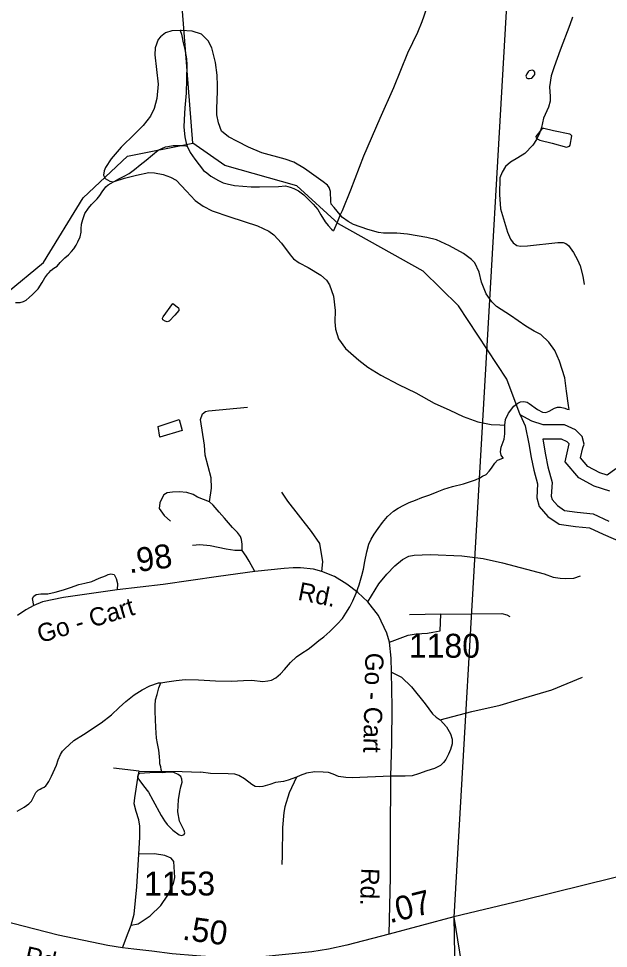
# Model space of a CAD drawing. Extents: x 2082433 to 2279600, y 546599 to 755198.
# Drawn here: x 2178234 to 2181315, y 601301 to 606161 of the extents above; entities that cross this region are included whole.
import ezdxf

# ---------------------------------------------------------------- set-up
doc = ezdxf.new("R2010")
doc.units = 0
for name, color, linetype in [('Exist Boundary Political Fire Districts', 7, 'Continuous'), ('Exist Hydrographic Buffer Line', 7, 'Continuous'), ('Exist Hydrographic Creek Single Shore', 7, 'Continuous'), ('Exist Hydrographic Lake Shore', 7, 'Continuous'), ('Exist Hydrographic Misc Water Feature', 7, 'Continuous'), ('Exist Road Non-System Type 51', 7, 'Continuous'), ('Exist Road Secondary Mileage Hundredths English Label', 7, 'Continuous'), ('Exist Road Secondary Type 51 Attributed', 7, 'Continuous'), ('Exist Road Secondary Type 51 Label', 7, 'Continuous'), ('Exist Road Secondary Type 51 Number Label', 7, 'Continuous')]:
    doc.layers.add(name, color=color, linetype=linetype)

msp = doc.modelspace()

# ---------------------------------------------------------------- linework, layer by layer
at = {"layer": 'Exist Boundary Political Fire Districts'}
msp.add_lwpolyline([(2181947.3, 592579.9), (2180509.9, 601464.6), (2180791.4, 606351.5)], dxfattribs=at)
at = {"layer": 'Exist Hydrographic Buffer Line'}
msp.add_lwpolyline([(2181322.6, 603691), (2181241.3, 603716.4), (2181160.2, 603760), (2181088.7, 603844.9), (2181110, 603938.3), (2181100.3, 603947.9), (2181070.1, 603961.8), (2181026.8, 603961.8), (2180971.9, 603961.8), (2180973.8, 603952.5), (2180985.7, 603881.1), (2180999.3, 603817.7), (2181021.2, 603735.8), (2181016.4, 603664), (2181020.8, 603647.3), (2181048.4, 603615.3), (2181085.5, 603590.1), (2181152.7, 603580.7), (2181235.7, 603572.4), (2181318, 603534)], dxfattribs=at)
at = {"layer": 'Exist Hydrographic Creek Single Shore'}
for points in [[(2179144, 605510.3), (2179090.1, 606200.3), (2179056.1, 606309.2), (2178922, 606482.5), (2178788.1, 606580.3), (2178604.9, 606639.8)], [(2180854.7, 604089.3), (2180784.1, 604276.5), (2180532, 604658.9), (2180348.1, 604839.8), (2179905, 605088.2), (2179687, 605286.1), (2179310.9, 605392.1), (2179144, 605510.3)]]:
    msp.add_lwpolyline(points, dxfattribs=at)
at = {"layer": 'Exist Hydrographic Lake Shore'}
msp.add_lwpolyline([(2181354.1, 603807.3), (2181308.7, 603773.9), (2181270.5, 603785.8), (2181208.4, 603819.3), (2181170.1, 603864.7), (2181182.1, 603917.3), (2181189.3, 603936.4), (2181177.3, 603977), (2181143.8, 604010.5), (2181086.5, 604036.8), (2181026.8, 604036.8), (2180974.2, 604036.8), (2180914.4, 604055.9), (2180854.7, 604089.3), (2180881, 604032), (2180900.1, 603938.8), (2180912, 603867.1), (2180926.4, 603800.2), (2180945.5, 603728.5), (2180940.7, 603656.8), (2180952.7, 603611.4), (2180998.1, 603558.8), (2181057.8, 603518.2), (2181143.8, 603506.2), (2181215.5, 603499.1), (2181287.2, 603465.6), (2181392.4, 603420.2)], dxfattribs=at)
at = {"layer": 'Exist Hydrographic Misc Water Feature'}
for points in [[(2180443.5, 606408.4), (2180439.2, 606400.2), (2180431.4, 606368.5), (2180417.4, 606334.1), (2180405.5, 606306.3), (2180390, 606268.1), (2180374, 606234), (2180360.2, 606200), (2180350.4, 606173.9), (2180340.7, 606143.7), (2180317, 606087.7), (2180265.7, 605979.5), (2180192.7, 605799.1), (2180121.7, 605638.7), (2180036.4, 605442.3), (2179968, 605264), (2179924.5, 605155.8), (2179914.4, 605135.9)], [(2179077.2, 606098.6), (2179035.2, 606096.4), (2179001.1, 606086.5), (2178975.7, 606066.1), (2178963.6, 606052.1), (2178947.8, 606008.3), (2178946, 605972), (2178963.2, 605818.1), (2178955.4, 605742.3), (2178941.9, 605690), (2178923.8, 605650.1), (2178884.3, 605601.7), (2178840.4, 605557.7), (2178769.2, 605489.4), (2178717.6, 605427), (2178687.6, 605382.9), (2178681.7, 605364.7), (2178678, 605343), (2178686, 605324.7), (2178710.2, 605310.9), (2178730.3, 605307.1)], [(2179914.4, 605135.9), (2179882.5, 605173.5), (2179866.3, 605191.4), (2179864.4, 605205.5), (2179864, 605257.4), (2179855.6, 605277.4), (2179847.8, 605289.5), (2179825.7, 605307.4), (2179727, 605376.7), (2179671, 605410.3), (2179627, 605426.3), (2179505, 605459.3), (2179434.6, 605489), (2179378.4, 605518.6), (2179330.5, 605542.4), (2179294.4, 605572.3), (2179278.2, 605616), (2179269.8, 605657.9), (2179269.8, 605689.9), (2179273, 605781.9), (2179272.6, 605809.9), (2179270.6, 605865.8), (2179262.4, 605931.9), (2179243.9, 606007.7), (2179223.6, 606043.6), (2179189.2, 606079.3), (2179141.2, 606095), (2179083.2, 606098.9), (2179077.2, 606098.6)], [(2179077.2, 606098.6), (2179085.8, 606078.6), (2179094.2, 606034.8), (2179102.2, 605999.1), (2179110.4, 605950.8), (2179112.3, 605918.9), (2179111, 605844.9), (2179109.4, 605770.9), (2179101.8, 605695), (2179098.3, 605633.1), (2179097.9, 605593), (2179102.8, 605543.2), (2179108.6, 605509.1), (2179114.9, 605493.1)], [(2180896.2, 605883), (2180888.2, 605871.2), (2180884.1, 605859.2), (2180888.4, 605848.9), (2180894, 605847.2), (2180902.2, 605847.2), (2180914.5, 605849.4), (2180926.2, 605861.4), (2180930.1, 605869.3), (2180929.9, 605881.1), (2180925.8, 605887.4), (2180918, 605891.4), (2180910, 605889), (2180902, 605887), (2180896.2, 605883)], [(2181021.9, 605509.9), (2181096.2, 605488.6), (2181111.9, 605494.3), (2181116, 605498.6), (2181123.6, 605548.5), (2181117.7, 605554.3), (2181113.8, 605556.5), (2181027.5, 605574), (2180977.6, 605585.6), (2180971.7, 605585.7), (2180963.7, 605579.5), (2180936.2, 605543.6), (2180937.6, 605537.7), (2180939.9, 605533.7), (2180957.7, 605525.7), (2181021.9, 605509.9)], [(2174786.8, 604093), (2175188.9, 603747), (2175458, 603380.7), (2175783, 603400.4), (2175948.9, 603443), (2176123, 603560.8), (2176231, 603683.2), (2176353.9, 603900.5), (2176727.1, 604247.2), (2176816.9, 604504.6), (2176924.9, 604597.5), (2177191.9, 604615), (2177491.9, 604549.9), (2177750.1, 604584.1), (2177966, 604710.9), (2178173.9, 604729.6), (2178365, 604886.5), (2178570.9, 605223.4), (2178803, 605441.8), (2179144, 605510.3)], [(2178730.3, 605307.1), (2178733.3, 605308.8), (2178757.9, 605323.1), (2178785.8, 605337.6), (2178811.7, 605351.5), (2178839.6, 605371.7), (2178869.7, 605395.9), (2178899.6, 605420.2), (2178933.3, 605448.4), (2178963, 605472.3), (2178985.1, 605484.3), (2179000.9, 605490.5), (2179012.8, 605492.7), (2179041.1, 605496.9), (2179067.2, 605497.1), (2179098.9, 605497.1), (2179114.9, 605493.1)], [(2179114.9, 605493.1), (2179130.9, 605461.5), (2179155.1, 605425.4), (2179177.3, 605395.7), (2179199.4, 605367.6), (2179217.5, 605353.9), (2179237.8, 605337.8), (2179277.5, 605314), (2179301.9, 605302.2), (2179323.9, 605296.4), (2179362.2, 605288.6), (2179405.7, 605284.9), (2179448.2, 605281.4), (2179492, 605281.6), (2179591.9, 605284), (2179628, 605286.2), (2179652, 605280.2), (2179671.9, 605272.3), (2179695.9, 605260.5), (2179724.2, 605238.9), (2179745.9, 605216.9), (2179772.3, 605191), (2179796.5, 605163), (2179812.7, 605135.4), (2179834.7, 605099.2), (2179851.1, 605079.3), (2179868.9, 605059.6), (2179879.2, 605051.6)], [(2178730.3, 605307.1), (2178733.3, 605308.8), (2178788.1, 605327.5), (2178850, 605341.7), (2178913.6, 605356), (2178943.9, 605354.3), (2178989.7, 605346.6), (2179027.4, 605332.7), (2179057.9, 605316.8), (2179110.4, 605259.4), (2179156.6, 605209.4), (2179198.8, 605179.9), (2179244.9, 605155.9), (2179337, 605124.5), (2179481.4, 605077.2), (2179541.2, 605049.9), (2179566.9, 605029.8), (2179607.7, 604986.3), (2179652.2, 604926.5), (2179670.2, 604904.7), (2179700, 604884.8), (2179746.3, 604859.1), (2179812.3, 604819.5), (2179842.5, 604793.5), (2179858.5, 604769.6), (2179879.2, 604709.7), (2179887.2, 604635.9), (2179885.7, 604576.1), (2179890, 604538.1), (2179906, 604486.2), (2179942.3, 604436.1), (2180011.2, 604374.7), (2180059.2, 604339), (2180127.1, 604297.5), (2180219.1, 604247.9), (2180309.8, 604204.6), (2180405.7, 604151.2), (2180486.1, 604113.5), (2180556.3, 604081.8), (2180632.5, 604052.5), (2180702.5, 604038.6), (2180748.4, 604036.9), (2180774.4, 604035)], [(2178218, 604676.4), (2178241.8, 604676.4), (2178259.9, 604682.7), (2178273.6, 604688.6), (2178289.6, 604702.9), (2178307.4, 604718.8), (2178321.4, 604732.9), (2178335.5, 604749.1), (2178357.1, 604781.1), (2178370.8, 604805.4), (2178386.8, 604827.3), (2178393, 604833.3), (2178402.6, 604843.6), (2178418.8, 604855.7), (2178434.8, 604867.5), (2178450.6, 604885.8), (2178476.2, 604909.9), (2178494.2, 604925.8), (2178510.4, 604944.1), (2178522.1, 604958.1), (2178534, 604976.2), (2178543.9, 604994.2), (2178555.8, 605020.3), (2178561.5, 605044.2), (2178561.5, 605062), (2178563.4, 605086.1), (2178569.1, 605110.4), (2178580.8, 605142.3), (2178598.6, 605170.4), (2178614.4, 605188.7), (2178630.8, 605204.5), (2178644.6, 605218.7), (2178658.7, 605236.8), (2178670.6, 605254.8), (2178690.1, 605280.7), (2178702.2, 605291), (2178718.2, 605301.2), (2178730.3, 605307.1)], [(2179914.4, 605135.9), (2179896.8, 605091.9), (2179879.2, 605051.6)], [(2181109.9, 604117), (2181106, 604139.1), (2181097, 604213), (2181086.9, 604282.7), (2181060.3, 604370.7), (2181034.4, 604426.5), (2181003.9, 604470.4), (2180961.6, 604510), (2180927.6, 604527.8), (2180883.3, 604553.5), (2180802.9, 604609), (2180731, 604656.8), (2180707, 604680.3), (2180676.4, 604722.3), (2180652, 604782.3), (2180639.7, 604836.1), (2180618, 604884), (2180599.7, 604901.7), (2180557.5, 604933.7), (2180484.9, 604973.1), (2180417, 605004.8), (2180367.2, 605016.4), (2180265.1, 605033.8), (2180209.1, 605039.4), (2180172.8, 605039.2), (2180141, 605039.2), (2180114.8, 605043.1), (2180058.8, 605058.5), (2179982.7, 605084.2), (2179954.8, 605100.2), (2179926.9, 605121.8), (2179914.4, 605135.9)], [(2179049.9, 604611.1), (2179020, 604579.2), (2179010, 604575), (2178999.9, 604578.9), (2178988.2, 604586.8), (2178986.2, 604594.8), (2178989.9, 604602.7), (2179039.7, 604671.1), (2179069.4, 604649.1), (2179071.5, 604641.1), (2179071.9, 604635.4), (2179049.9, 604611.1)], [(2180841.5, 604151.5), (2180855.6, 604157.4), (2180873.5, 604159.6), (2180889.9, 604155.5), (2180901.6, 604149.7), (2180944, 604118.1), (2180970, 604104), (2180988.1, 604102.1), (2181006.1, 604108.4), (2181033.8, 604124.4), (2181049.6, 604130.5), (2181065.4, 604130.6), (2181087.7, 604124.8), (2181100.1, 604118.9), (2181109.9, 604117)], [(2180774.4, 604035), (2180778.3, 604065.3), (2180792.5, 604099.3), (2180821.8, 604135.4), (2180841.5, 604151.5)], [(2179089.3, 604007.4), (2178971.4, 603972.9), (2178963.2, 604028.9), (2179073.1, 604065.4), (2179089.3, 604007.4)], [(2180767.5, 603865), (2180763.6, 603867.2), (2180755.4, 603879), (2180751.1, 603897), (2180755.2, 603921.2), (2180770.9, 603963), (2180774.4, 603991.3), (2180774.2, 604031), (2180774.4, 604035)], [(2178976.7, 602689.3), (2179008.5, 602693.9), (2179056.7, 602702), (2179104.5, 602706.1), (2179174.4, 602704.5), (2179262.4, 602698.9), (2179346.2, 602697.6), (2179408.2, 602702), (2179452.5, 602702.3), (2179510.7, 602696.7), (2179536.5, 602698.9), (2179554.6, 602702.6), (2179578.4, 602714.9), (2179602.1, 602735.2), (2179623.9, 602759.1), (2179654.2, 602795.5), (2179685.6, 602825.6), (2179713.7, 602843.6), (2179747.5, 602865.7), (2179771.3, 602884), (2179802.9, 602910.1), (2179828.7, 602930.1), (2179860.7, 602956.5), (2179900.7, 602996.7), (2179926.5, 603024.8), (2179944, 603053), (2179964.1, 603086.8), (2179979.9, 603116.9), (2179997.5, 603157.2), (2180013.3, 603201.1), (2180027.2, 603249.2), (2180035, 603283.4), (2180042.6, 603323.2), (2180052.6, 603373.2), (2180063.9, 603413.2), (2180076.4, 603439.3), (2180092.2, 603465.4), (2180111.7, 603495.7), (2180135.3, 603527.7), (2180161.5, 603557.8), (2180193.1, 603586), (2180217.1, 603602.2), (2180246.8, 603618.4), (2180274.7, 603632.4), (2180306.9, 603644.6), (2180340.9, 603656.9), (2180382.8, 603670.9), (2180420.3, 603687.5), (2180456.2, 603701.5), (2180500.3, 603715.9), (2180557.9, 603729.9), (2180620.4, 603750.5), (2180644.2, 603760.3), (2180658, 603768.8), (2180676.2, 603778.6), (2180692, 603794.9), (2180703.7, 603811), (2180721.5, 603837), (2180735.3, 603853.2), (2180745.7, 603856.9), (2180767.5, 603865)], [(2178226.9, 602017.5), (2178262.9, 602039.6), (2178286.9, 602055.9), (2178300.7, 602070), (2178310.5, 602088), (2178324.1, 602116), (2178336.4, 602127.9), (2178346.2, 602134.1), (2178356.2, 602138.3), (2178368.3, 602144.2), (2178376.1, 602150.3), (2178381.7, 602158.4), (2178391.9, 602174.2), (2178405.7, 602200.5), (2178431.5, 602258.7), (2178441.3, 602286.8), (2178453.2, 602314.7), (2178463.1, 602332.7), (2178474.8, 602344.6), (2178522.5, 602386.9), (2178572.4, 602419.5), (2178592.5, 602431.5), (2178625.9, 602453.6), (2178666.1, 602480), (2178719.4, 602522.2), (2178759.4, 602560.4), (2178793.4, 602590.6), (2178837.3, 602626.9), (2178878.9, 602653), (2178918.9, 602672.9), (2178964.6, 602689.6), (2178976.7, 602689.3)], [(2178983.5, 602219.5), (2178979, 602235.6), (2178977.1, 602249.7), (2178971.2, 602265.5), (2178971, 602279.8), (2178970.8, 602303.7), (2178966.7, 602337.6), (2178960.3, 602371.5), (2178954.4, 602399.5), (2178952.3, 602427.4), (2178950.1, 602455.3), (2178949.9, 602497.5), (2178947.6, 602539.2), (2178947.4, 602571.3), (2178949.1, 602599.4), (2178957.3, 602627.4), (2178966.9, 602663.2), (2178976.7, 602689.3)], [(2178983.5, 602219.5), (2178945.4, 602219.6), (2178865.6, 602215.1), (2178857.4, 602207), (2178855.8, 602197.1), (2178861.9, 602183.2), (2178885.9, 602151.1), (2178912.1, 602117.1), (2178936.1, 602075.4), (2178978.6, 601996), (2178996.4, 601967.8), (2179011, 601948.1), (2179039.3, 601918.3), (2179073.1, 601894.5), (2179087.3, 601890.4), (2179099.4, 601896.7), (2179103.3, 601904.6), (2179098.9, 601916.6), (2179075, 601966.4), (2179066.3, 602014.4), (2179070, 602078.3), (2179075.8, 602120.4), (2179081.9, 602146.3), (2179087.7, 602170.6), (2179087.3, 602186.4), (2179081.5, 602200.2), (2179067.4, 602210.1), (2179045.2, 602219.9), (2179019.2, 602221.8), (2178983.5, 602219.5)]]:
    msp.add_lwpolyline(points, dxfattribs=at)
at = {"layer": 'Exist Road Non-System Type 51'}
for p, q in [((2180440, 603048.2), (2180276.1, 603044.9)), ((2180436.7, 602961.3), (2180440, 603048.2)), ((2178863.4, 602227.4), (2178730.3, 602242.8))]:
    msp.add_line(p, q, dxfattribs=at)
for points in [[(2181127.8, 606168.6), (2181114.4, 606128.3), (2181063.9, 605995.3), (2181031.9, 605908.1), (2181016.4, 605861.7), (2181008.2, 605804), (2181011.3, 605753.4), (2181011.3, 605728.7), (2181002, 605697.7), (2180976.2, 605640), (2180964.9, 605591.5), (2180954.6, 605561.6), (2180939.1, 605529.6), (2180920.5, 605499.7), (2180878.2, 605454.8), (2180841.1, 605432.1), (2180804, 605410.5), (2180778.2, 605387.8), (2180760.6, 605357.9), (2180748.3, 605327.9), (2180746.2, 605241.8), (2180751.4, 605166.5), (2180787.5, 605043.8), (2180804, 605007.7), (2180817.4, 604989.1), (2180835.9, 604974.7), (2180856.6, 604971.6), (2180891.6, 604972.6), (2181051.5, 604991.2), (2181079.4, 604990.2), (2181092.8, 604986), (2181106.2, 604974.7), (2181132, 604937.5), (2181153.6, 604900.4), (2181167, 604868.4), (2181181.5, 604813.8), (2181187.7, 604770.5)], [(2179232, 603634.6), (2179241.9, 603707.2), (2179239.7, 603760), (2179207.8, 603878.9), (2179204.5, 603930.6), (2179183.6, 604064.8), (2179194.6, 604094.5), (2179210, 604106.6), (2179226.5, 604111), (2179430, 604129.7)], [(2179232, 603634.6), (2179169.3, 603659.9), (2179145.1, 603673.1), (2179112.1, 603683), (2179072.5, 603687.4), (2179037.2, 603686.3), (2179010.8, 603681.9), (2178992.1, 603670.9), (2178982.2, 603652.2), (2178971.2, 603629.1), (2178967.9, 603599.4), (2178994.3, 603563.1), (2179027.3, 603534.5)], [(2179818.4, 603270.4), (2179822.8, 603322.1), (2179807.4, 603416.8), (2179763.4, 603479.5), (2179640.2, 603639), (2179609.4, 603685.2)], [(2179402.5, 603381.5), (2179402.5, 603414.6), (2179399.2, 603437.7), (2179393.7, 603453.1), (2179378.3, 603474), (2179350.8, 603500.4), (2179310.1, 603549.9), (2179282.6, 603581.8), (2179249.6, 603618.1), (2179232, 603634.6)], [(2179402.5, 603381.5), (2179364, 603381.5), (2179318.9, 603387), (2179235.3, 603405.8), (2179181.4, 603410.2), (2179142.9, 603406.9)], [(2179467.4, 603271.5), (2179438.8, 603325.4), (2179423.4, 603350.7), (2179402.5, 603381.5)], [(2180058.3, 603112), (2180115.5, 603206.6), (2180158.4, 603257.2), (2180200.2, 603300.1), (2180238.7, 603333.1), (2180272.8, 603350.7), (2180300.3, 603356.2), (2180383.9, 603359.5), (2180549, 603352.9), (2180661.2, 603339.7), (2180761.3, 603316.6), (2180979.2, 603258.3), (2181026.5, 603241.8), (2181063.9, 603235.2), (2181090.3, 603234.1), (2181134.3, 603236.3), (2181169.5, 603248.4)], [(2178313.3, 603093.3), (2178306.7, 603129.6), (2178314.4, 603141.7), (2178325.4, 603150.5), (2178350.7, 603153.8), (2178385.9, 603153.8), (2178425.5, 603162.6), (2178468.4, 603175.8), (2178504.7, 603187.9), (2178548.7, 603203.3), (2178579.5, 603209.9), (2178615.9, 603218.7), (2178655.5, 603236.3), (2178687.4, 603248.4), (2178702.8, 603256.1), (2178716, 603259.4), (2178733.6, 603255), (2178743.5, 603234.1), (2178751.2, 603208.8), (2178749, 603175.8)], [(2180440, 603048.2), (2180759.1, 603051.5), (2180784.4, 603044.9), (2180800.9, 603035)], [(2180171.6, 602901.8), (2180269.5, 602938.2), (2180311.3, 602944.8), (2180369.6, 602948.1), (2180397.1, 602953.6), (2180436.7, 602961.3)], [(2180182.6, 602745.6), (2180234.3, 602718.1), (2180287.1, 602667.5), (2180358.6, 602578.4), (2180396, 602527.8), (2180415.8, 602509.1), (2180435.6, 602495.9)], [(2180435.6, 602495.9), (2180601.8, 602538.8), (2180750.3, 602572.9), (2180842.7, 602600.4), (2181019.9, 602653.2), (2181179.4, 602718.1)], [(2180435.6, 602495.9), (2180469.8, 602459.6), (2180490.7, 602422.1), (2180499.5, 602394.6), (2180499.5, 602370.4), (2180490.7, 602340.7), (2180479.7, 602315.4), (2180465.4, 602289), (2180453.2, 602272.5), (2180437.8, 602257.1), (2180407, 602241.7), (2180367.4, 602229.6), (2180322.3, 602213.1), (2180289.3, 602202.1), (2180253, 602201), (2180178.2, 602201)], [(2178862.3, 601792.8), (2178867.8, 601881.9), (2178866.7, 601939.1), (2178862.3, 601973.2), (2178848, 602016.2), (2178837, 602056.9), (2178841.4, 602088.8), (2178856.8, 602191.1), (2178863.4, 602227.4)], [(2178863.4, 602227.4), (2179089, 602225.2), (2179185.8, 602221.9)], [(2179685.3, 602195.5), (2179642.4, 602180.1), (2179618.2, 602173.5), (2179576.4, 602168), (2179545.6, 602157), (2179510.3, 602147.1), (2179492.7, 602144.9), (2179470.7, 602147.1), (2179452, 602158.1), (2179413.5, 602186.7), (2179383.8, 602205.4), (2179362.9, 602212), (2179328.8, 602214.2), (2179236.4, 602215.3), (2179185.8, 602221.9)], [(2180178.2, 602201), (2179975.7, 602192.2), (2179942.7, 602194.4), (2179905.3, 602199.9), (2179877.8, 602212), (2179853.6, 602220.8), (2179825, 602221.9), (2179781, 602223), (2179738.1, 602216.4), (2179705.1, 602205.4), (2179685.3, 602195.5)], [(2179685.3, 602195.5), (2179646.8, 602114.1), (2179624.8, 602041.5), (2179619.3, 602010.7), (2179612.7, 601932.5), (2179611.6, 601786.2), (2179608.3, 601738.9)], [(2178821.6, 601423.1), (2178859, 601429.7), (2178920.6, 601470.4), (2178976.7, 601524.4), (2179014.1, 601579.4), (2179031.7, 601616.8), (2179043.8, 601641), (2179050.4, 601671.8), (2179044.9, 601755.4), (2179030.6, 601773), (2178997.6, 601787.3), (2178944.8, 601795), (2178862.3, 601792.8)], [(2178821.6, 601423.1), (2178838.1, 601480.3), (2178852.4, 601623.4), (2178862.3, 601792.8)], [(2178776.5, 601304.3), (2178806.2, 601382.4), (2178821.6, 601423.1)]]:
    msp.add_lwpolyline(points, dxfattribs=at)
at = {"layer": 'Exist Road Secondary Type 51 Attributed'}
msp.add_line((2180507.7, 601466.4), (2180170.5, 601375.8), dxfattribs=at)
for points in [[(2180170.5, 601375.8), (2180176, 601672.9), (2180176, 601885.2), (2180178.2, 602201), (2180183.7, 602373.7), (2180185.9, 602563), (2180182.6, 602745.6), (2180180.4, 602817.1), (2180171.6, 602901.8), (2180157.3, 602948.1), (2180113.3, 603040.5), (2180058.3, 603112), (2180006.6, 603161.5), (2179948.2, 603204.4), (2179884.4, 603245.1), (2179818.4, 603270.4), (2179774.4, 603282.5), (2179707, 603290.1), (2179667.9, 603290.1), (2179621.4, 603286.4), (2179467.4, 603271.5), (2179278.9, 603245.4), (2178988.5, 603202.6), (2178749, 603175.8), (2178468.6, 603134.9), (2178359.5, 603112), (2178313.3, 603093.3), (2178271.5, 603070.2), (2178228.6, 603041.6)], [(2183397.8, 602938), (2183378.9, 602887.1), (2183358.3, 602843.8), (2183324.8, 602789.1), (2183283.4, 602722.1), (2183236.5, 602673.7), (2183152.1, 602579.3), (2183076, 602507.1), (2182991.1, 602425.9), (2182883.9, 602306.8), (2182816.3, 602244.6), (2182724.3, 602147.1), (2182667.6, 602090.8), (2182562.8, 602010.2), (2182461.4, 601952.6), (2182411.9, 601935), (2182388.7, 601926.8), (2182353.1, 601915), (2182304.4, 601901.8), (2182072.3, 601839.9), (2181618.2, 601736), (2181505.9, 601709.5), (2180864.8, 601551.6), (2180507.7, 601466.4)], [(2180170.5, 601375.8), (2179949.3, 601318.6), (2179853.6, 601296.6), (2179766.7, 601283.4), (2179508.6, 601256.1), (2179430, 601248.2), (2179350.9, 601250), (2179306.9, 601249.7), (2179258.2, 601255.1), (2179163.7, 601262.6), (2179036.6, 601272.5), (2178929.4, 601286.7), (2178835.9, 601297.7), (2178776.5, 601304.3), (2178699.5, 601316.4), (2178440, 601370.6), (2178080.5, 601462.4), (2177954.6, 601488), (2177655.4, 601555.2), (2177575, 601567.3)], [(2180507.7, 601466.4), (2180513.4, 601168.1), (2180508.3, 600810.3), (2180509.3, 600484.5), (2180509.3, 599919.5), (2180503.1, 598748.5), (2180496.4, 598269.7), (2180477.3, 598073.4)]]:
    msp.add_lwpolyline(points, dxfattribs=at)

# ---------------------------------------------------------------- texts
at = {"layer": 'Exist Road Secondary Mileage Hundredths English Label'}
for s, rotation, p in [('.98', 8.199, (2178812.8, 603261.2)), ('.07', 14.1703, (2180173.4, 601431.6)), ('.50', 352.2735, (2179085.7, 601347.4))]:
    msp.add_text(s, height=125, rotation=rotation, dxfattribs=at).set_placement(p)
at = {"layer": 'Exist Road Secondary Type 51 Label'}
for s, rotation, p in [('Rd.', 348.6513, (2179688.2, 603123.7)), ('Go - Cart', 16.7557, (2178347.5, 602895.9)), ('Go - Cart', 268.7327, (2180045.9, 602847.1)), ('Rd.', 268.2052, (2180024.4, 601722.3)), ('Rd.', 347, (2178259.2, 601221.2))]:
    msp.add_text(s, height=95, rotation=rotation, dxfattribs=at).set_placement(p)
at = {"layer": 'Exist Road Secondary Type 51 Number Label'}
for s, p in [('1180', (2180272.6, 602820.3)), ('1153', (2178889, 601577.5))]:
    msp.add_text(s, height=125, dxfattribs=at).set_placement(p)

doc.saveas('drawing.dxf')
